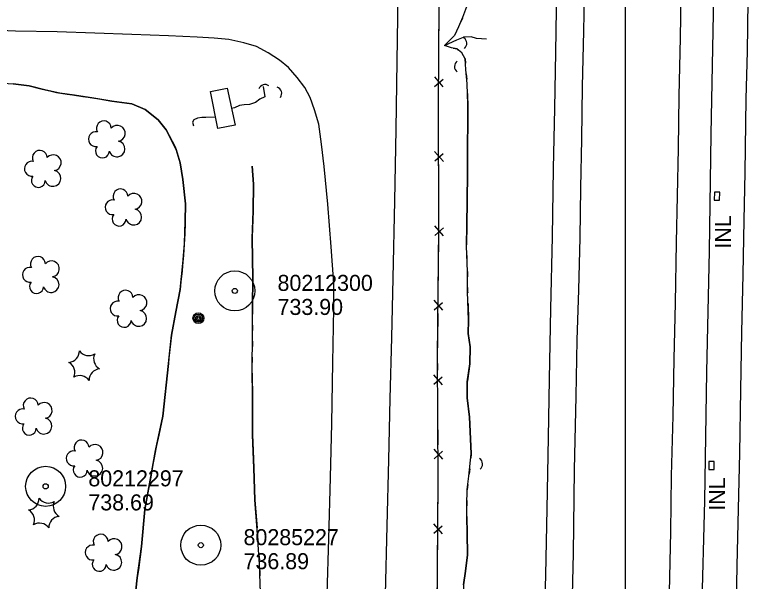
# Model space of a CAD drawing. Extents: x 591954 to 597000, y 198576 to 213500.
# Drawn here: x 593771.2 to 594046, y 201097.4 to 201309.4 of the extents above; entities that cross this region are included whole.
import ezdxf

# ---------------------------------------------------------------- set-up
doc = ezdxf.new("R2010")
doc.units = 0
for name, color, linetype in [('Level 10', 7, 'Continuous'), ('Level 11', 7, 'Continuous'), ('Level 14', 7, 'Continuous'), ('Level 15', 7, 'Continuous'), ('Level 18', 7, 'Continuous'), ('Level 19', 7, 'Continuous'), ('Level 6', 7, 'Continuous')]:
    doc.layers.add(name, color=color, linetype=linetype)

msp = doc.modelspace()

# ---------------------------------------------------------------- linework, layer by layer
at = {"layer": 'Level 10'}
for p, q in [((594000, 201000), (594000, 202500)), ((594000, 201000), (594000, 202500)), ((594000, 200000), (594000, 201500)), ((594000, 200000), (594000, 201500))]:
    msp.add_line(p, q, dxfattribs=at)
at = {"layer": 'Level 11'}
for points in [[(593904.52, 200885.26), (593904.95, 200902.19), (593905.47, 200918.18), (593905.87, 200935.39), (593906.29, 200951.53), (593906.67, 200968.48), (593907.21, 200988.16), (593907.76, 201009.1), (593908.39, 201028.11), (593908.87, 201047.7), (593909.56, 201068.27), (593910.1, 201092.4), (593910.78, 201118.11), (593911.36, 201142.9), (593911.9, 201165.65), (593912.47, 201188.62), (593912.94, 201210.86), (593913.56, 201239.81), (593914.06, 201266.46), (593914.46, 201291.98), (593914.95, 201324.96)], [(594011.52, 200885.26), (594012.1, 200907.47), (594012.75, 200931.21), (594013.08, 200952.19), (594013.66, 200974.01), (594014.27, 200998.44), (594014.79, 201020.92), (594015.26, 201043.02), (594015.86, 201067.81), (594016.51, 201093.33), (594016.96, 201115.86), (594017.28, 201136.81), (594017.81, 201159.28), (594018.23, 201180.64), (594018.69, 201201.47), (594019.12, 201224.22), (594019.51, 201241.64), (594019.82, 201259.3), (594020.16, 201279.01), (594020.6, 201300.8), (594020.97, 201324.28)], [(593975.46, 200892.14), (593975.93, 200914.01), (593976.21, 200932.9), (593976.94, 200952.92), (593977.49, 200973.28), (593977.92, 200992.01), (593978.54, 201014.67), (593979.08, 201041.01), (593979.59, 201065.43), (593980.06, 201087.03), (593980.47, 201107.74), (593980.91, 201139.05), (593981.56, 201166.69), (593981.94, 201187.66), (593982.55, 201206.48), (593982.97, 201225.98), (593983.23, 201244.61), (593983.61, 201262.82), (593983.95, 201282.59), (593984.36, 201303.28), (593984.73, 201322.86)], [(593965.55, 200892.76), (593966.07, 200915.46), (593966.61, 200938), (593967.04, 200962.8), (593967.76, 200987.62), (593968.27, 201011.96), (593968.81, 201035.52), (593969.29, 201054.57), (593969.56, 201077.25), (593970.16, 201099.86), (593970.7, 201124.48), (593971.2, 201151.23), (593971.53, 201173.04), (593972.06, 201199.32), (593972.64, 201226.36), (593973.05, 201251.82), (593973.53, 201274.34), (593973.88, 201295.42), (593974.29, 201319.32)], [(594036.91, 200892.71), (594037.46, 200915.43), (594037.89, 200933.83), (594038.4, 200954.63), (594038.99, 200975.21), (594039.34, 200993.12), (594039.78, 201009.28), (594040.16, 201027.07), (594040.67, 201044.64), (594041.1, 201062.84), (594041.48, 201082.56), (594041.88, 201103.16), (594042.29, 201124.5), (594042.78, 201145.36), (594043.25, 201169.08), (594043.6, 201190.6), (594044.04, 201212.15), (594044.46, 201232.49), (594044.8, 201250.38), (594045.22, 201277.94), (594045.66, 201295.66), (594046.01, 201314.51)], [(593885.06, 201268.43), (593883.55, 201273.86), (593881.85, 201278.48), (593879.86, 201282.19), (593876.98, 201285.97), (593873.77, 201289.65), (593870.35, 201292.44), (593866.12, 201295.1), (593861.8, 201297.49), (593856.98, 201298.94), (593851.39, 201300.1), (593845.88, 201300.64), (593839.56, 201301.05), (593828.75, 201301.57), (593815.08, 201302), (593801.2, 201302.5), (593787.16, 201302.98), (593771.52, 201303.27), (593756.79, 201303.94)], [(593883.57, 200918.21), (593883.74, 200924.12), (593884.2, 200942.44), (593884.67, 200959.39), (593885, 200976.62), (593885.47, 200995.45), (593886.02, 201015.83), (593886.6, 201033.37), (593887.23, 201051.15), (593887.8, 201069.61), (593888.25, 201092.58), (593888.87, 201113.32), (593889.49, 201136.3), (593889.97, 201156.5), (593890.32, 201179.31), (593890.69, 201199.53), (593890.75, 201208.82), (593889.77, 201222.53), (593888.49, 201238.5), (593887.1, 201252.65), (593886.16, 201260.96), (593885.06, 201268.43)]]:
    msp.add_lwpolyline(points, dxfattribs=at)
at = {"layer": 'Level 14'}
for centre, radius in [((593840, 201195.86), 2.02), ((593839.99, 201195.87), 1.52), ((593840, 201195.83), 1.01), ((593840, 201195.84), 0.502)]:
    msp.add_circle(centre, radius, dxfattribs=at)
at = {"layer": 'Level 15'}
for p, q in [((593928.5, 201282.57), (593931.69, 201285.35)), ((593931.74, 201282.38), (593928.52, 201286.12)), ((593931.76, 201254.54), (593928.51, 201258.25)), ((593928.52, 201254.7), (593931.68, 201257.51)), ((593931.81, 201226.66), (593928.6, 201230.4)), ((593928.57, 201226.86), (593931.76, 201229.63)), ((593931.54, 201198.8), (593928.34, 201202.55)), ((593928.3, 201199), (593931.5, 201201.77)), ((593931.42, 201170.96), (593928.16, 201174.67)), ((593928.18, 201171.12), (593931.34, 201173.93)), ((593931.53, 201143.1), (593928.28, 201146.81)), ((593928.29, 201143.26), (593931.45, 201146.07)), ((593928.19, 201115.42), (593931.38, 201118.19)), ((593931.42, 201115.22), (593928.21, 201118.96))]:
    msp.add_line(p, q, dxfattribs=at)
for points in [[(594015.11, 200551.22), (594015.9, 200584.23), (594017.03, 200622.14), (594018.08, 200653.33), (594018.99, 200690.3), (594019.74, 200722.38), (594020.69, 200761.41), (594021.63, 200797.68), (594022.76, 200835.12), (594023.52, 200870.98), (594024.39, 200908.23), (594025.31, 200941.92), (594026.39, 200983.72), (594027.08, 201016.21), (594027.89, 201048.17), (594028.6, 201085.05), (594029.72, 201127.51), (594030.51, 201175.76), (594031.44, 201220.89), (594032.11, 201264.7), (594033.54, 201342.02), (594034.29, 201396.34), (594035.18, 201436.03)], [(593923.69, 200546.97), (593924.5, 200584.74), (593925.48, 200628.54), (593926.09, 200673.46), (593927.23, 200720.88), (593928.24, 200777.77), (593928.47, 200820.53), (593928.73, 200853.01), (593928.94, 200899.95), (593928.94, 200931.19), (593929.16, 200961.9), (593929.41, 201008.55), (593929.65, 201040.5), (593929.48, 201087.02), (593929.83, 201135.06), (593929.63, 201181.51), (593930.09, 201229.39), (593929.96, 201276.12), (593930.18, 201312.33), (593930.77, 201344.22), (593932.06, 201375.3), (593932.72, 201407.26), (593933.34, 201430.7)], [(593930.1, 201299.14), (593930.16, 201309.09)], [(593930.03, 201287.82), (593930.1, 201299.14)], [(593847.24, 201266.81), (593844.48, 201280.69), (593850.79, 201281.99), (593853.79, 201268.15), (593847.24, 201266.81)], [(593929.97, 201271.28), (593929.96, 201276.12), (593929.99, 201281.23)], [(593930.01, 201259.96), (593929.97, 201271.28)], [(593930.05, 201243.42), (593930.03, 201253.37)], [(593930.08, 201232.1), (593930.05, 201243.42)], [(594035.29, 201243.06), (594033.29, 201243.08), (594033.25, 201240.08), (594035.25, 201240.06), (594035.29, 201243.06)], [(593929.96, 201215.56), (593930.06, 201225.51)], [(593929.85, 201204.24), (593929.96, 201215.56)], [(593929.69, 201187.7), (593929.79, 201197.65)], [(593929.66, 201176.38), (593929.63, 201181.51), (593929.69, 201187.7)], [(593929.72, 201159.84), (593929.68, 201169.8)], [(593929.77, 201148.52), (593929.72, 201159.84)], [(593929.81, 201131.98), (593929.83, 201135.06), (593929.8, 201141.94)], [(594033.21, 201142.26), (594031.21, 201142.29), (594031.18, 201139.29), (594033.18, 201139.26), (594033.21, 201142.26)], [(593929.72, 201120.66), (593929.81, 201131.98)], [(593929.6, 201104.12), (593929.68, 201114.08)], [(593929.52, 201092.8), (593929.6, 201104.12)]]:
    msp.add_lwpolyline(points, dxfattribs=at)
for centre, start, end in [((593938.06, 201298.7), 310.3794, 56.619), ((593938.44, 201290.01), 126.3794, 232.619), ((593864.98, 201280.79), 54.0794, 160.319), ((593868.72, 201279.93), 325.2794, 71.519), ((593943.95, 201141.23), 309.8794, 56.119)]:
    msp.add_arc(centre, 2.5, start, end, dxfattribs=at)
at = {"layer": 'Level 18'}
for centre, radius, start, end in [((593804.59, 201266.92), 2.78, 1.3946, 209.1675), ((593801.59, 201262.84), 2.78, 78.0716, 279.0826), ((593809.63, 201265.06), 2.97, 278.4237, 139.6575), ((593804.05, 201258.44), 2.61, 140.7797, 358.7123), ((593809.52, 201259.21), 2.97, 196.0745, 79.0477), ((593780.58, 201255.88), 2.78, 1.3946, 209.1675), ((593777.58, 201251.81), 2.78, 78.0716, 279.0826), ((593785.62, 201254.02), 2.97, 278.4237, 139.6575), ((593780.04, 201247.41), 2.61, 140.7797, 358.7123), ((593785.51, 201248.17), 2.97, 196.0745, 79.0477), ((593810.84, 201241.43), 2.78, 1.3946, 209.1675), ((593815.88, 201239.57), 2.97, 278.4237, 139.6575), ((593807.84, 201237.36), 2.78, 78.0716, 279.0826), ((593815.77, 201233.72), 2.97, 196.0745, 79.0477), ((593810.3, 201232.96), 2.61, 140.7797, 358.7123), ((593779.89, 201216.19), 2.78, 1.3946, 209.1675), ((593784.94, 201214.33), 2.97, 278.4237, 139.6575), ((593776.89, 201212.11), 2.78, 78.0716, 279.0826), ((593784.83, 201208.47), 2.97, 196.0745, 79.0477), ((593779.36, 201207.71), 2.61, 140.7797, 358.7123), ((593812.72, 201203.53), 2.78, 1.3946, 209.1675), ((593809.72, 201199.45), 2.78, 78.0716, 279.0826), ((593817.76, 201201.67), 2.97, 278.4237, 139.6575), ((593812.18, 201195.05), 2.61, 140.7797, 358.7123), ((593817.65, 201195.81), 2.97, 196.0745, 79.0477), ((593791.12, 201183.6), 4.3, 275.2113, 0.9762), ((593798.94, 201186.16), 4.3, 215.2113, 300.9762), ((593805.06, 201180.67), 4.3, 155.2113, 240.9762), ((593789.43, 201175.56), 4.3, 335.2113, 60.9762), ((593803.36, 201172.62), 4.3, 95.2113, 180.9762), ((593795.55, 201170.07), 4.3, 35.2113, 120.9762), ((593777.19, 201163.19), 2.78, 1.3946, 209.1675), ((593782.24, 201161.33), 2.97, 278.4237, 139.6575), ((593774.19, 201159.11), 2.78, 78.0716, 279.0826), ((593782.13, 201155.48), 2.97, 196.0745, 79.0477), ((593776.66, 201154.71), 2.61, 140.7797, 358.7123), ((593796.25, 201147.48), 2.78, 1.3946, 209.1675), ((593801.29, 201145.62), 2.97, 278.4237, 139.6575), ((593793.25, 201143.4), 2.78, 78.0716, 279.0826), ((593801.18, 201139.77), 2.97, 196.0745, 79.0477), ((593795.71, 201139), 2.61, 140.7797, 358.7123), ((593776, 201128.4), 4.3, 275.2113, 0.9762), ((593783.81, 201130.95), 4.3, 215.2113, 300.9762), ((593789.93, 201125.46), 4.3, 155.2113, 240.9762), ((593774.3, 201120.36), 4.3, 335.2113, 60.9762), ((593788.23, 201117.42), 4.3, 95.2113, 180.9762), ((593780.42, 201114.87), 4.3, 35.2113, 120.9762), ((593803.39, 201112.23), 2.78, 1.3946, 209.1675), ((593808.43, 201110.37), 2.97, 278.4237, 139.6575), ((593800.39, 201108.15), 2.78, 78.0716, 279.0826), ((593808.32, 201104.52), 2.97, 196.0745, 79.0477), ((593802.85, 201103.75), 2.61, 140.7797, 358.7123)]:
    msp.add_arc(centre, radius, start, end, dxfattribs=at)
at = {"layer": 'Level 19'}
for p, q in [((593781.01, 201281.74), (593784.9, 201280.8)), ((593786.85, 201280.36), (593790.79, 201279.72)), ((593792.78, 201279.45), (593796.73, 201278.85)), ((593798.7, 201278.53), (593802.65, 201277.9)), ((593835.03, 201231.41), (593834.9, 201227.41)), ((593834.83, 201225.41), (593834.59, 201221.42)), ((593834.43, 201219.43), (593834.09, 201215.44)), ((593833.88, 201213.45), (593833.46, 201209.48)), ((593825.13, 201152.13), (593824.3, 201148.21)), ((593823.9, 201146.26), (593823.2, 201142.32)), ((593822.85, 201140.35), (593822.16, 201136.41)), ((593821.81, 201134.44), (593821.11, 201130.5))]:
    msp.add_line(p, q, dxfattribs=at)
for points in [[(593940.83, 201313.33), (593938.98, 201308.34), (593937.48, 201304.83), (593935.89, 201301.64), (593932.19, 201297.87)], [(593938.88, 201308.1), (593938.09, 201306.26)], [(593936.38, 201302.64), (593935.89, 201301.64), (593932.19, 201297.87)], [(593947.94, 201300.27), (593944.16, 201300.53), (593942.17, 201301.11), (593939.36, 201301)], [(593947.94, 201300.27), (593944.16, 201300.53), (593942.17, 201301.11), (593939.36, 201301)], [(593932.19, 201297.87), (593936.85, 201300.06), (593939.36, 201301)], [(593932.19, 201297.87), (593936.85, 201300.06), (593939.36, 201301)], [(593939.35, 201096.08), (593940.12, 201101.19), (593940.75, 201107.35), (593940.71, 201115.36), (593940.56, 201121.41), (593940.55, 201125.92), (593940.72, 201131.74), (593941.35, 201136.8), (593942.22, 201145.08), (593941.83, 201153.49), (593941.53, 201158.85), (593940.63, 201166.07), (593940.7, 201172.08), (593941.67, 201178.75), (593941.87, 201185.08), (593941.08, 201190.17), (593941.21, 201195.06), (593940.87, 201205.8), (593940.76, 201213.31), (593940.41, 201222.79), (593940.51, 201230.83), (593940.72, 201239.67), (593940.8, 201250.23), (593940.75, 201260.21), (593940.97, 201269.18), (593940.9, 201275.89), (593940.64, 201283.56), (593940.25, 201288.97), (593939.96, 201292.91), (593938.72, 201295.11), (593936.78, 201296.6), (593934.81, 201296.99), (593932.19, 201297.87)], [(593935.43, 201296.87), (593936.78, 201296.6), (593937.28, 201296.22)], [(593939.79, 201293.21), (593939.96, 201292.91), (593940.08, 201291.26)], [(593752.23, 201284.68), (593758.82, 201284.33), (593765.01, 201283.94), (593770.65, 201283.55), (593776.67, 201282.86), (593781.01, 201281.74)], [(593940.37, 201287.27), (593940.52, 201285.28)], [(593827.96, 201266.38), (593824.99, 201270.14), (593820.04, 201273.92), (593815.08, 201276.11), (593807.62, 201277.08), (593800.87, 201278.19), (593793.63, 201279.34), (593788.06, 201280.08), (593783.01, 201281.23), (593776.67, 201282.86), (593770.65, 201283.55)], [(593864.32, 201282.6), (593864.88, 201278.65)], [(593864.32, 201282.6), (593864.88, 201278.65)], [(593784.9, 201280.8), (593786.85, 201280.36)], [(593790.79, 201279.72), (593792.78, 201279.45)], [(593940.72, 201281.28), (593940.9, 201275.89), (593940.97, 201269.18), (593940.75, 201260.21), (593940.79, 201252.29)], [(593796.73, 201278.85), (593798.7, 201278.53)], [(593802.65, 201277.9), (593807.62, 201277.08), (593815.08, 201276.11), (593820.04, 201273.92), (593824.99, 201270.14), (593827.96, 201266.38)], [(593864.88, 201278.65), (593863.04, 201277.81), (593861.35, 201276.62), (593859.16, 201275.8), (593857.09, 201275.69), (593855.34, 201275.43), (593853.55, 201274.63), (593852.46, 201274.28)], [(593864.88, 201278.65), (593863.04, 201277.81), (593861.35, 201276.62), (593859.16, 201275.8), (593857.09, 201275.69), (593855.34, 201275.43), (593853.55, 201274.63), (593852.46, 201274.28)], [(593846.39, 201271.11), (593842.73, 201270.92), (593841.35, 201270.9), (593839.73, 201270.69), (593838.27, 201270.04), (593837.78, 201269.27), (593838.17, 201267.79)], [(593846.39, 201271.11), (593842.73, 201270.92), (593841.35, 201270.9), (593839.73, 201270.69), (593838.27, 201270.04), (593837.78, 201269.27), (593838.17, 201267.79)], [(593815.93, 201088.33), (593817.11, 201098.72), (593818.64, 201110.44), (593819.99, 201124.26), (593821.72, 201133.9), (593823.91, 201146.36), (593826.62, 201159.18), (593828.75, 201178.89), (593829.97, 201189.46), (593831.51, 201198.26), (593833.16, 201206.64), (593834.19, 201216.31), (593834.78, 201223.83), (593835.05, 201232.02), (593835.16, 201238.7), (593834.23, 201247.71), (593833.18, 201253.98), (593831.73, 201259), (593827.96, 201266.38)], [(593827.96, 201266.38), (593831.24, 201259.95)], [(593831.24, 201259.95), (593831.73, 201259), (593833.18, 201253.98), (593834.23, 201247.71), (593835.16, 201238.7), (593835.05, 201232.02), (593835.03, 201231.41)], [(593863.37, 201089.44), (593862.95, 201103.75), (593862.03, 201116.68), (593861.18, 201127.93), (593860.72, 201139.76), (593860.23, 201152.15), (593860.21, 201165.81), (593860.11, 201177.43), (593860.31, 201188.99), (593860.33, 201200.42), (593860.37, 201210.82), (593860.12, 201225.68), (593860.55, 201235.96), (593860.62, 201245.97), (593860.1, 201252.79)], [(593860.1, 201252.79), (593860.62, 201245.97), (593860.55, 201235.96), (593860.14, 201226.3)], [(593940.79, 201252.29), (593940.8, 201250.23), (593940.72, 201239.67), (593940.51, 201230.83), (593940.41, 201223.29)], [(593834.9, 201227.41), (593834.83, 201225.41)], [(593860.14, 201226.3), (593860.12, 201225.68), (593860.37, 201210.82), (593860.33, 201200.42), (593860.32, 201197.31)], [(593834.59, 201221.42), (593834.43, 201219.43)], [(593940.54, 201219.29), (593940.61, 201217.3)], [(593834.09, 201215.44), (593833.88, 201213.45)], [(593940.76, 201213.3), (593940.79, 201211.3)], [(593833.46, 201209.48), (593833.16, 201206.64), (593831.51, 201198.26), (593829.97, 201189.46), (593828.97, 201180.84)], [(593940.85, 201207.3), (593940.87, 201205.8), (593940.89, 201205.3)], [(593941.01, 201201.3), (593941.21, 201195.06), (593941.08, 201190.17), (593941.87, 201185.08), (593941.67, 201178.75), (593940.75, 201172.44)], [(593860.32, 201193.31), (593860.32, 201191.31)], [(593860.28, 201187.31), (593860.25, 201185.31)], [(593828.97, 201180.84), (593828.75, 201178.89), (593826.62, 201159.18), (593825.13, 201152.13)], [(593860.18, 201181.31), (593860.14, 201179.31)], [(593860.13, 201175.31), (593860.21, 201165.81), (593860.23, 201152.15), (593860.46, 201146.31)], [(593940.75, 201172.44), (593940.7, 201172.08), (593940.63, 201166.07), (593941.53, 201158.85), (593941.83, 201153.49), (593942.22, 201145.08), (593942.06, 201143.52)], [(593824.3, 201148.21), (593823.91, 201146.36), (593823.9, 201146.26)], [(593860.46, 201146.31), (593860.72, 201139.76), (593861.18, 201127.93), (593861.98, 201117.36)], [(593823.2, 201142.32), (593822.85, 201140.35)], [(593941.64, 201139.54), (593941.43, 201137.55)], [(593822.16, 201136.41), (593821.81, 201134.44)], [(593940.95, 201133.58), (593940.72, 201131.74), (593940.71, 201131.6)], [(593821.11, 201130.5), (593819.99, 201124.26), (593818.64, 201110.44), (593817.51, 201101.74)], [(593940.6, 201127.6), (593940.55, 201125.92), (593940.55, 201125.6)], [(593940.56, 201121.6), (593940.56, 201121.41), (593940.71, 201115.36), (593940.75, 201107.35), (593940.12, 201101.19), (593939.35, 201096.08), (593939.47, 201092.69)], [(593862.27, 201113.37), (593862.41, 201111.37)], [(593862.7, 201107.38), (593862.84, 201105.39)], [(593817.51, 201101.74), (593817.11, 201098.72), (593815.93, 201088.33), (593815.45, 201078.42), (593815.17, 201072.85)], [(593863.02, 201101.39), (593863.08, 201099.39)]]:
    msp.add_lwpolyline(points, dxfattribs=at)
at = {"layer": 'Level 6'}
for centre, radius in [((593853.65, 201206.07), 7.5), ((593853.65, 201206.07), 7.5), ((593853.65, 201206.07), 0.96), ((593853.65, 201206.07), 0.96), ((593782.78, 201132.93), 7.5), ((593782.78, 201132.93), 7.5), ((593782.78, 201132.93), 0.96), ((593782.78, 201132.93), 0.96), ((593840.91, 201110.92), 7.5), ((593840.91, 201110.92), 7.5), ((593840.91, 201110.92), 0.96), ((593840.91, 201110.92), 0.96)]:
    msp.add_circle(centre, radius, dxfattribs=at)

# ---------------------------------------------------------------- texts
at = {"layer": 'Level 15'}
for p in [(594039.55, 201221.9), (594037.27, 201123.8)]:
    msp.add_text('INL', height=6, rotation=90, dxfattribs=at).set_placement(p)
at = {"layer": 'Level 6'}
for s, p in [('80212300', (593869.65, 201206.07)), ('80212300', (593869.65, 201206.07)), ('733.90', (593869.65, 201197.07)), ('733.90', (593869.65, 201197.07)), ('80212297', (593798.78, 201132.93)), ('80212297', (593798.78, 201132.93)), ('738.69', (593798.78, 201123.93)), ('738.69', (593798.78, 201123.93)), ('80285227', (593856.91, 201110.92)), ('80285227', (593856.91, 201110.92)), ('736.89', (593856.91, 201101.92)), ('736.89', (593856.91, 201101.92))]:
    msp.add_text(s, height=6, dxfattribs=at).set_placement(p)

doc.saveas('drawing.dxf')
